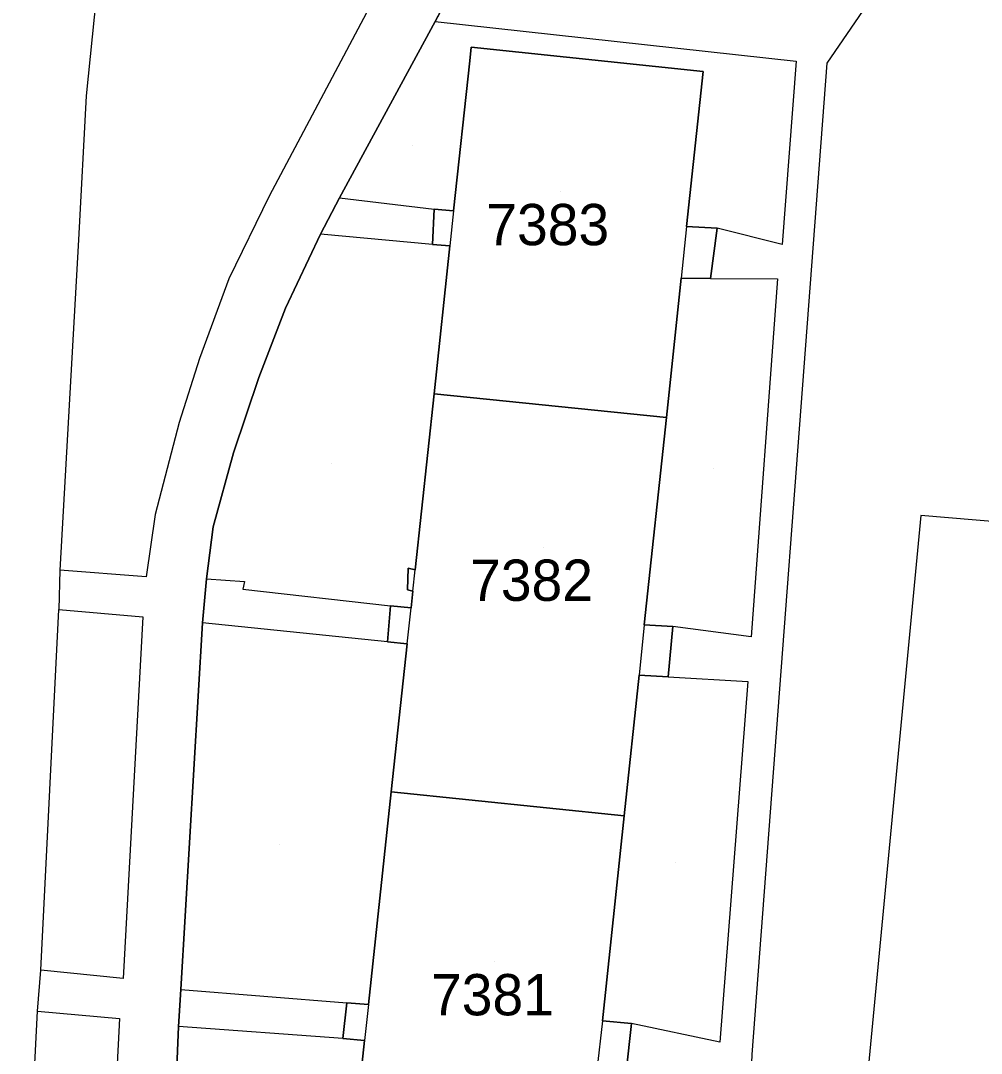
# Model space of a CAD drawing. Extents: x -266199 to -261993, y -1239047 to -1235108.
# Drawn here: x -263667.9 to -263621.4, y -1236176.6 to -1236126.6 of the extents above; entities that cross this region are included whole.
import ezdxf

# ---------------------------------------------------------------- set-up
doc = ezdxf.new("R2010")
doc.units = 0
for name, color, linetype in [('body_kn', 7, 'Continuous'), ('kladpar_druhypozemkov', 7, 'Continuous'), ('kladpar_hranice', 7, 'Continuous'), ('kladpar_parcelnecisla', 7, 'Continuous'), ('kladpar_plochy', 7, 'Continuous'), ('zappar_hrandruhpozemk', 7, 'Continuous')]:
    doc.layers.add(name, color=color, linetype=linetype)

msp = doc.modelspace()

# ---------------------------------------------------------------- linework, layer by layer
at = {"layer": 'body_kn'}
for p, q in [((-263647.87, -1236126.66), (-263647.87, -1236126.66)), ((-263647.87, -1236126.66), (-263647.87, -1236126.66)), ((-263646.12, -1236127.9), (-263646.12, -1236127.9)), ((-263646.12, -1236127.9), (-263646.12, -1236127.9)), ((-263646.19, -1236128.56), (-263646.19, -1236128.56)), ((-263630.38, -1236128.58), (-263630.38, -1236128.58)), ((-263634.89, -1236129.08), (-263634.89, -1236129.08)), ((-263628.89, -1236128.68), (-263628.89, -1236128.68)), ((-263664.76, -1236130.26), (-263664.76, -1236130.26)), ((-263655.91, -1236135.11), (-263655.91, -1236135.11)), ((-263652.5, -1236135.2), (-263652.5, -1236135.2)), ((-263652.5, -1236135.2), (-263652.5, -1236135.2)), ((-263647.91, -1236135.75), (-263647.91, -1236135.75)), ((-263646.97, -1236135.83), (-263646.97, -1236135.83)), ((-263646.97, -1236135.83), (-263646.97, -1236135.83)), ((-263635.69, -1236136.59), (-263635.69, -1236136.59)), ((-263635.69, -1236136.59), (-263635.69, -1236136.59)), ((-263653.42, -1236136.95), (-263653.42, -1236136.95)), ((-263634.21, -1236136.66), (-263634.21, -1236136.66)), ((-263665.14, -1236137.23), (-263665.14, -1236137.23)), ((-263648, -1236137.45), (-263648, -1236137.45)), ((-263648, -1236137.45), (-263648, -1236137.45)), ((-263647.15, -1236137.52), (-263647.15, -1236137.52)), ((-263631.06, -1236137.45), (-263631.06, -1236137.45)), ((-263635.95, -1236139.08), (-263635.95, -1236139.08)), ((-263634.53, -1236139.1), (-263634.53, -1236139.1)), ((-263634.53, -1236139.1), (-263634.53, -1236139.1)), ((-263657.86, -1236139.12), (-263657.86, -1236139.12)), ((-263631.29, -1236139.11), (-263631.29, -1236139.11)), ((-263655.12, -1236140.54), (-263655.12, -1236140.54)), ((-263659.28, -1236142.97), (-263659.28, -1236142.97)), ((-263656.41, -1236143.89), (-263656.41, -1236143.89)), ((-263647.92, -1236144.68), (-263647.92, -1236144.68)), ((-263647.92, -1236144.68), (-263647.92, -1236144.68)), ((-263660.26, -1236146.07), (-263660.26, -1236146.07)), ((-263636.67, -1236145.83), (-263636.67, -1236145.83)), ((-263636.67, -1236145.83), (-263636.67, -1236145.83)), ((-263657.64, -1236147.54), (-263657.64, -1236147.54)), ((-263661.42, -1236150.52), (-263661.42, -1236150.52)), ((-263624.35, -1236150.57), (-263624.35, -1236150.57)), ((-263658.62, -1236151.12), (-263658.62, -1236151.12)), ((-263666.04, -1236153.22), (-263666.04, -1236153.22)), ((-263661.86, -1236153.54), (-263661.86, -1236153.54)), ((-263649.17, -1236153.12), (-263649.17, -1236153.12)), ((-263648.84, -1236153.2), (-263648.84, -1236153.2)), ((-263658.94, -1236153.64), (-263658.94, -1236153.64)), ((-263658.94, -1236153.64), (-263658.94, -1236153.64)), ((-263657.1, -1236153.77), (-263657.1, -1236153.77)), ((-263657.18, -1236154.15), (-263657.18, -1236154.15)), ((-263649.21, -1236154.18), (-263649.21, -1236154.18)), ((-263648.95, -1236154.24), (-263648.95, -1236154.24)), ((-263648.95, -1236154.24), (-263648.95, -1236154.24)), ((-263650.03, -1236154.95), (-263650.03, -1236154.95)), ((-263649.03, -1236155.04), (-263649.03, -1236155.04)), ((-263666.09, -1236155.13), (-263666.09, -1236155.13)), ((-263666.09, -1236155.13), (-263666.09, -1236155.13)), ((-263662.02, -1236155.49), (-263662.02, -1236155.49)), ((-263659.14, -1236155.78), (-263659.14, -1236155.78)), ((-263637.74, -1236155.87), (-263637.74, -1236155.87)), ((-263637.74, -1236155.87), (-263637.74, -1236155.87)), ((-263636.36, -1236155.95), (-263636.36, -1236155.95)), ((-263632.56, -1236156.45), (-263632.56, -1236156.45)), ((-263650.17, -1236156.69), (-263650.17, -1236156.69)), ((-263650.17, -1236156.69), (-263650.17, -1236156.69)), ((-263649.22, -1236156.79), (-263649.22, -1236156.79)), ((-263649.22, -1236156.79), (-263649.22, -1236156.79)), ((-263637.99, -1236158.31), (-263637.99, -1236158.31)), ((-263636.58, -1236158.39), (-263636.58, -1236158.39)), ((-263636.58, -1236158.39), (-263636.58, -1236158.39)), ((-263632.72, -1236158.62), (-263632.72, -1236158.62)), ((-263649.99, -1236163.96), (-263649.99, -1236163.96)), ((-263649.99, -1236163.96), (-263649.99, -1236163.96)), ((-263638.72, -1236165.12), (-263638.72, -1236165.12)), ((-263638.72, -1236165.12), (-263638.72, -1236165.12)), ((-263666.97, -1236172.6), (-263666.97, -1236172.6)), ((-263666.97, -1236172.6), (-263666.97, -1236172.6)), ((-263662.98, -1236172.99), (-263662.98, -1236172.99)), ((-263660.18, -1236173.53), (-263660.18, -1236173.53)), ((-263660.18, -1236173.53), (-263660.18, -1236173.53)), ((-263667.12, -1236174.57), (-263667.12, -1236174.57)), ((-263652.14, -1236174.17), (-263652.14, -1236174.17)), ((-263651.1, -1236174.26), (-263651.1, -1236174.26)), ((-263651.1, -1236174.26), (-263651.1, -1236174.26)), ((-263663.16, -1236174.94), (-263663.16, -1236174.94)), ((-263639.77, -1236175.05), (-263639.77, -1236175.05)), ((-263639.77, -1236175.05), (-263639.77, -1236175.05)), ((-263660.29, -1236175.32), (-263660.29, -1236175.32)), ((-263638.36, -1236175.18), (-263638.36, -1236175.18)), ((-263652.33, -1236175.9), (-263652.33, -1236175.9)), ((-263652.33, -1236175.9), (-263652.33, -1236175.9)), ((-263651.29, -1236176), (-263651.29, -1236176)), ((-263634.08, -1236176.08), (-263634.08, -1236176.08))]:
    msp.add_line(p, q, dxfattribs=at)
at = {"layer": 'kladpar_druhypozemkov'}
for p, q in [((-263648.97, -1236132.64), (-263648.97, -1236132.64)), ((-263641.8, -1236134.89), (-263641.8, -1236134.89)), ((-263652.89, -1236148.04), (-263652.89, -1236148.04)), ((-263634.41, -1236148.32), (-263634.41, -1236148.32)), ((-263642.6, -1236152.11), (-263642.6, -1236152.11)), ((-263655.41, -1236166.52), (-263655.41, -1236166.52)), ((-263636.23, -1236167.36), (-263636.23, -1236167.36)), ((-263644.99, -1236172.18), (-263644.99, -1236172.18))]:
    msp.add_line(p, q, dxfattribs=at)
at = {"layer": 'kladpar_hranice'}
for p, q in [((-263647.92, -1236144.68), (-263636.67, -1236145.83)), ((-263636.67, -1236145.83), (-263647.92, -1236144.68)), ((-263649.99, -1236163.96), (-263638.72, -1236165.12)), ((-263638.72, -1236165.12), (-263649.99, -1236163.96))]:
    msp.add_line(p, q, dxfattribs=at)
for points in [[(-263660.95, -1236191.39), (-263660.29, -1236175.32), (-263660.18, -1236173.53), (-263659.14, -1236155.78), (-263658.94, -1236153.64), (-263658.62, -1236151.12), (-263657.64, -1236147.54), (-263656.41, -1236143.89), (-263655.12, -1236140.54), (-263653.42, -1236136.95), (-263652.5, -1236135.2), (-263647.87, -1236126.66), (-263647.08, -1236125.17), (-263632.11, -1236096.22), (-263631.2, -1236094.47), (-263621.71, -1236076.53), (-263620.4, -1236074.8)], [(-263620.4, -1236074.8), (-263621.71, -1236076.53), (-263631.2, -1236094.47), (-263632.11, -1236096.22), (-263647.08, -1236125.17), (-263647.87, -1236126.66), (-263652.5, -1236135.2), (-263653.42, -1236136.95), (-263655.12, -1236140.54), (-263656.41, -1236143.89), (-263657.64, -1236147.54), (-263658.62, -1236151.12), (-263658.94, -1236153.64), (-263659.14, -1236155.78), (-263660.18, -1236173.53), (-263660.29, -1236175.32), (-263660.95, -1236191.39)], [(-263638.62, -1236177.52), (-263638.36, -1236175.18), (-263639.77, -1236175.05), (-263638.72, -1236165.12), (-263637.99, -1236158.31), (-263636.58, -1236158.39), (-263636.36, -1236155.95), (-263637.74, -1236155.87), (-263636.67, -1236145.83), (-263635.95, -1236139.08), (-263634.53, -1236139.1), (-263634.21, -1236136.66), (-263635.69, -1236136.59), (-263634.89, -1236129.08), (-263646.12, -1236127.9), (-263646.19, -1236128.56), (-263646.97, -1236135.83), (-263647.91, -1236135.75), (-263648, -1236137.45), (-263647.15, -1236137.52), (-263647.92, -1236144.68), (-263648.84, -1236153.2), (-263649.17, -1236153.12), (-263649.21, -1236154.18), (-263648.95, -1236154.24), (-263649.03, -1236155.04), (-263650.03, -1236154.95), (-263650.17, -1236156.69), (-263649.22, -1236156.79), (-263649.99, -1236163.96), (-263651.1, -1236174.26), (-263652.14, -1236174.17), (-263652.33, -1236175.9), (-263651.29, -1236176), (-263652.13, -1236183.85)], [(-263647.92, -1236144.68), (-263647.15, -1236137.52), (-263648, -1236137.45), (-263647.91, -1236135.75), (-263646.97, -1236135.83), (-263646.19, -1236128.56), (-263646.12, -1236127.9)], [(-263646.12, -1236127.9), (-263634.89, -1236129.08), (-263635.69, -1236136.59), (-263634.21, -1236136.66), (-263634.53, -1236139.1), (-263635.95, -1236139.08), (-263636.67, -1236145.83)], [(-263649.99, -1236163.96), (-263649.22, -1236156.79), (-263650.17, -1236156.69), (-263650.03, -1236154.95), (-263649.03, -1236155.04), (-263648.95, -1236154.24), (-263649.21, -1236154.18), (-263649.17, -1236153.12), (-263648.84, -1236153.2), (-263647.92, -1236144.68)], [(-263636.67, -1236145.83), (-263637.74, -1236155.87), (-263636.36, -1236155.95), (-263636.58, -1236158.39), (-263637.99, -1236158.31), (-263638.72, -1236165.12)], [(-263638.72, -1236165.12), (-263639.77, -1236175.05), (-263638.36, -1236175.18), (-263638.62, -1236177.52), (-263640.03, -1236177.43), (-263640.83, -1236185.01), (-263649.15, -1236184.17), (-263652.13, -1236183.85), (-263651.29, -1236176), (-263652.33, -1236175.9), (-263652.14, -1236174.17), (-263651.1, -1236174.26), (-263649.99, -1236163.96)]]:
    msp.add_lwpolyline(points, dxfattribs=at)
at = {"layer": 'kladpar_plochy'}
for p, q in [((-263647.87, -1236126.66), (-263647.08, -1236125.17)), ((-263652.5, -1236135.2), (-263647.87, -1236126.66)), ((-263646.12, -1236127.9), (-263646.19, -1236128.56)), ((-263634.89, -1236129.08), (-263646.12, -1236127.9)), ((-263646.19, -1236128.56), (-263646.97, -1236135.83)), ((-263635.69, -1236136.59), (-263634.89, -1236129.08)), ((-263653.42, -1236136.95), (-263652.5, -1236135.2)), ((-263647.91, -1236135.75), (-263648, -1236137.45)), ((-263646.97, -1236135.83), (-263647.91, -1236135.75)), ((-263634.21, -1236136.66), (-263635.69, -1236136.59)), ((-263655.12, -1236140.54), (-263653.42, -1236136.95)), ((-263634.53, -1236139.1), (-263634.21, -1236136.66)), ((-263648, -1236137.45), (-263647.15, -1236137.52)), ((-263647.15, -1236137.52), (-263647.92, -1236144.68)), ((-263636.67, -1236145.83), (-263635.95, -1236139.08)), ((-263635.95, -1236139.08), (-263634.53, -1236139.1)), ((-263656.41, -1236143.89), (-263655.12, -1236140.54)), ((-263657.64, -1236147.54), (-263656.41, -1236143.89)), ((-263647.92, -1236144.68), (-263648.84, -1236153.2)), ((-263637.74, -1236155.87), (-263636.67, -1236145.83)), ((-263658.62, -1236151.12), (-263657.64, -1236147.54)), ((-263658.94, -1236153.64), (-263658.62, -1236151.12)), ((-263649.17, -1236153.12), (-263649.21, -1236154.18)), ((-263648.84, -1236153.2), (-263649.17, -1236153.12)), ((-263659.14, -1236155.78), (-263658.94, -1236153.64)), ((-263649.21, -1236154.18), (-263648.95, -1236154.24)), ((-263648.95, -1236154.24), (-263649.03, -1236155.04)), ((-263650.03, -1236154.95), (-263650.17, -1236156.69)), ((-263649.03, -1236155.04), (-263650.03, -1236154.95)), ((-263660.18, -1236173.53), (-263659.14, -1236155.78)), ((-263636.36, -1236155.95), (-263637.74, -1236155.87)), ((-263636.58, -1236158.39), (-263636.36, -1236155.95)), ((-263650.17, -1236156.69), (-263649.22, -1236156.79)), ((-263649.22, -1236156.79), (-263649.99, -1236163.96)), ((-263638.72, -1236165.12), (-263637.99, -1236158.31)), ((-263637.99, -1236158.31), (-263636.58, -1236158.39)), ((-263649.99, -1236163.96), (-263651.1, -1236174.26)), ((-263639.77, -1236175.05), (-263638.72, -1236165.12)), ((-263660.29, -1236175.32), (-263660.18, -1236173.53)), ((-263652.14, -1236174.17), (-263652.33, -1236175.9)), ((-263651.1, -1236174.26), (-263652.14, -1236174.17)), ((-263638.36, -1236175.18), (-263639.77, -1236175.05)), ((-263660.95, -1236191.39), (-263660.29, -1236175.32)), ((-263638.62, -1236177.52), (-263638.36, -1236175.18)), ((-263652.33, -1236175.9), (-263651.29, -1236176)), ((-263651.29, -1236176), (-263652.13, -1236183.85))]:
    msp.add_line(p, q, dxfattribs=at)
msp.add_lwpolyline([(-263620.4, -1236074.8), (-263621.71, -1236076.53), (-263631.2, -1236094.47), (-263632.11, -1236096.22), (-263647.08, -1236125.17), (-263647.87, -1236126.66), (-263652.5, -1236135.2), (-263653.42, -1236136.95), (-263655.12, -1236140.54), (-263656.41, -1236143.89), (-263657.64, -1236147.54), (-263658.62, -1236151.12), (-263658.94, -1236153.64), (-263659.14, -1236155.78), (-263660.18, -1236173.53), (-263660.29, -1236175.32), (-263660.95, -1236191.39)], dxfattribs=at)
for points in [[(-263646.12, -1236127.9), (-263634.89, -1236129.08), (-263635.69, -1236136.59), (-263634.21, -1236136.66), (-263634.53, -1236139.1), (-263635.95, -1236139.08), (-263636.67, -1236145.83), (-263647.92, -1236144.68), (-263647.15, -1236137.52), (-263648, -1236137.45), (-263647.91, -1236135.75), (-263646.97, -1236135.83), (-263646.19, -1236128.56)], [(-263636.67, -1236145.83), (-263637.74, -1236155.87), (-263636.36, -1236155.95), (-263636.58, -1236158.39), (-263637.99, -1236158.31), (-263638.72, -1236165.12), (-263649.99, -1236163.96), (-263649.22, -1236156.79), (-263650.17, -1236156.69), (-263650.03, -1236154.95), (-263649.03, -1236155.04), (-263648.95, -1236154.24), (-263649.21, -1236154.18), (-263649.17, -1236153.12), (-263648.84, -1236153.2), (-263647.92, -1236144.68)], [(-263638.72, -1236165.12), (-263639.77, -1236175.05), (-263638.36, -1236175.18), (-263638.62, -1236177.52), (-263640.03, -1236177.43), (-263640.83, -1236185.01), (-263649.15, -1236184.17), (-263652.13, -1236183.85), (-263651.29, -1236176), (-263652.33, -1236175.9), (-263652.14, -1236174.17), (-263651.1, -1236174.26), (-263649.99, -1236163.96)]]:
    msp.add_lwpolyline(points, close=True, dxfattribs=at)
at = {"layer": 'zappar_hrandruhpozemk'}
for p, q in [((-263663.9, -1236121.74), (-263664.76, -1236130.26)), ((-263647.87, -1236126.66), (-263630.38, -1236128.58)), ((-263630.38, -1236128.58), (-263631.06, -1236137.45)), ((-263652.5, -1236135.2), (-263647.91, -1236135.75)), ((-263646.97, -1236135.83), (-263647.15, -1236137.52)), ((-263635.69, -1236136.59), (-263635.95, -1236139.08)), ((-263648, -1236137.45), (-263653.42, -1236136.95)), ((-263631.06, -1236137.45), (-263634.21, -1236136.66)), ((-263634.53, -1236139.1), (-263631.29, -1236139.11)), ((-263631.29, -1236139.11), (-263632.56, -1236156.45)), ((-263648.95, -1236154.24), (-263648.84, -1236153.2)), ((-263657.18, -1236154.15), (-263650.03, -1236154.95)), ((-263649.22, -1236156.79), (-263649.03, -1236155.04)), ((-263666.97, -1236172.6), (-263666.09, -1236155.13)), ((-263666.09, -1236155.13), (-263662.02, -1236155.49)), ((-263662.02, -1236155.49), (-263662.98, -1236172.99)), ((-263650.17, -1236156.69), (-263659.14, -1236155.78)), ((-263637.74, -1236155.87), (-263637.99, -1236158.31)), ((-263632.56, -1236156.45), (-263636.36, -1236155.95)), ((-263636.58, -1236158.39), (-263632.72, -1236158.62)), ((-263632.72, -1236158.62), (-263634.08, -1236176.08)), ((-263667.12, -1236174.57), (-263666.97, -1236172.6)), ((-263662.98, -1236172.99), (-263666.97, -1236172.6)), ((-263660.18, -1236173.53), (-263652.14, -1236174.17)), ((-263667.94, -1236190.7), (-263667.12, -1236174.57)), ((-263667.12, -1236174.57), (-263663.16, -1236174.94)), ((-263651.1, -1236174.26), (-263651.29, -1236176)), ((-263663.16, -1236174.94), (-263663.93, -1236190.92)), ((-263639.77, -1236175.05), (-263640.03, -1236177.43)), ((-263652.33, -1236175.9), (-263660.29, -1236175.32)), ((-263634.08, -1236176.08), (-263638.36, -1236175.18))]:
    msp.add_line(p, q, dxfattribs=at)
for points in [[(-263618.36, -1236110.66), (-263616.82, -1236111.04), (-263628.89, -1236128.68)], [(-263650.49, -1236124.92), (-263655.91, -1236135.11), (-263657.86, -1236139.12), (-263659.28, -1236142.97), (-263660.26, -1236146.07), (-263661.42, -1236150.52), (-263661.86, -1236153.54), (-263666.04, -1236153.22)], [(-263628.89, -1236128.68), (-263632.53, -1236176.68), (-263633.2, -1236193.64), (-263637.43, -1236234.61), (-263636.82, -1236242.55), (-263640.14, -1236274.76), (-263642.52, -1236298.01)], [(-263664.76, -1236130.26), (-263665.14, -1236137.23), (-263666.04, -1236153.22), (-263666.09, -1236155.13)], [(-263609.42, -1236151.83), (-263624.35, -1236150.57), (-263627.14, -1236179.91)], [(-263658.94, -1236153.64), (-263657.1, -1236153.77), (-263657.18, -1236154.15)]]:
    msp.add_lwpolyline(points, dxfattribs=at)

# ---------------------------------------------------------------- texts
at = {"layer": 'kladpar_parcelnecisla'}
for s, p in [('7383', (-263645.389, -1236137.49)), ('7382', (-263646.173, -1236154.71)), ('7381', (-263648.067, -1236174.78))]:
    msp.add_text(s, height=2, dxfattribs=at).set_placement(p)

doc.saveas('drawing.dxf')
